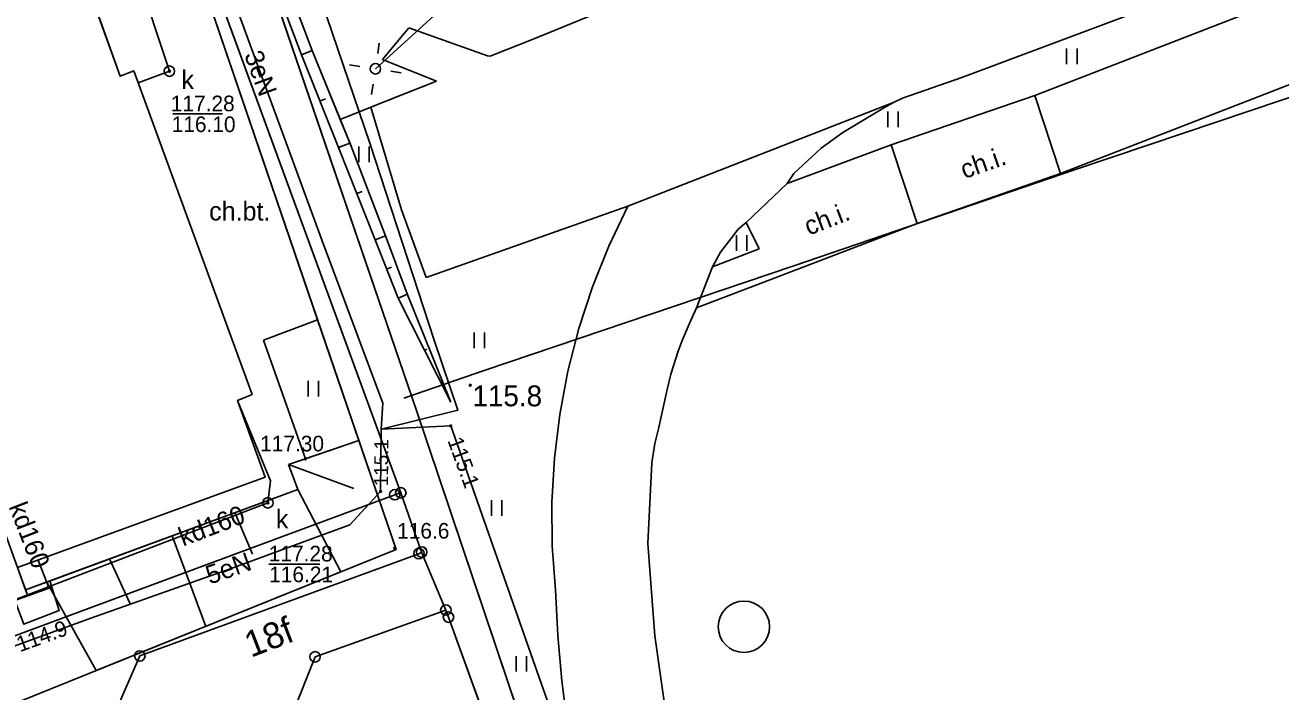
# Model space of a CAD drawing. Extents: x 6434771 to 6436222, y 5663454 to 5664782.
# Drawn here: x 6435283.9 to 6435344.1, y 5664335.3 to 5664367.3 of the extents above; entities that cross this region are included whole.
import ezdxf

# ---------------------------------------------------------------- set-up
doc = ezdxf.new("R2010")
doc.units = 0
for name, color, linetype in [('Warstwa 1', 7, 'Continuous'), ('Warstwa 10', 7, 'Continuous'), ('Warstwa 12', 7, 'Continuous'), ('Warstwa 13', 7, 'Continuous'), ('Warstwa 14', 7, 'Continuous'), ('Warstwa 2', 7, 'Continuous'), ('Warstwa 20', 7, 'Continuous'), ('Warstwa 21', 7, 'Continuous'), ('Warstwa 25', 7, 'Continuous'), ('Warstwa 35', 7, 'Continuous'), ('Warstwa 36', 7, 'Continuous'), ('Warstwa 4', 7, 'Continuous'), ('Warstwa 5', 7, 'Continuous'), ('Warstwa 6', 7, 'Continuous'), ('Warstwa 7', 7, 'Continuous'), ('Warstwa 9', 7, 'Continuous')]:
    doc.layers.add(name, color=color, linetype=linetype)

msp = doc.modelspace()

# ---------------------------------------------------------------- linework, layer by layer
at = {"layer": 'Warstwa 1'}
for p, q in [((6435288.252, 5664382.112), (6435301.901, 5664344.851)), ((6435288.252, 5664382.112), (6435301.9, 5664344.85)), ((6435282.01, 5664337.49), (6435301.61, 5664344.76)), ((6435282.01, 5664337.49), (6435301.61, 5664344.76)), ((6435301.61, 5664344.76), (6435301.9, 5664344.85)), ((6435301.61, 5664344.76), (6435301.9, 5664344.85)), ((6435301.9, 5664344.85), (6435302.9, 5664342.01)), ((6435301.901, 5664344.851), (6435302.896, 5664342.009)), ((6435289.37, 5664337.02), (6435302.77, 5664341.93)), ((6435289.37, 5664337.02), (6435302.77, 5664341.93)), ((6435302.77, 5664341.93), (6435302.9, 5664342.01)), ((6435302.77, 5664341.93), (6435302.9, 5664342.01)), ((6435302.896, 5664342.009), (6435304.062, 5664339.224)), ((6435302.9, 5664342.01), (6435304.062, 5664339.224)), ((6435297.785, 5664336.98), (6435304.062, 5664339.224)), ((6435297.785, 5664336.98), (6435304.062, 5664339.224)), ((6435304.062, 5664339.224), (6435304.188, 5664338.883)), ((6435304.062, 5664339.224), (6435304.188, 5664338.883)), ((6435304.188, 5664338.883), (6435308.059, 5664328.214)), ((6435304.188, 5664338.883), (6435308.059, 5664328.214)), ((6435288.23, 5664334.42), (6435289.37, 5664337.02)), ((6435288.23, 5664334.42), (6435289.37, 5664337.02)), ((6435296.691, 5664334.213), (6435297.785, 5664336.98)), ((6435296.691, 5664334.213), (6435297.785, 5664336.98))]:
    msp.add_line(p, q, dxfattribs=at)
msp.add_lwpolyline([(6435267.62, 5664369.66), (6435285.94, 5664376.33), (6435288.39, 5664369.83), (6435286.85, 5664369.25), (6435288.42, 5664364.85), (6435289.08, 5664365.1), (6435294.76, 5664349.57), (6435294.06, 5664349.29), (6435295.39, 5664345.6), (6435283.5, 5664341.26), (6435280.88, 5664348.5), (6435281.65, 5664348.77), (6435281.21, 5664350), (6435271.58, 5664346.52), (6435269.69, 5664351.8), (6435266.87, 5664350.79), (6435264.89, 5664356.33), (6435275.36, 5664360.16), (6435273.8, 5664364.53), (6435269.99, 5664363.14)], close=True, dxfattribs=at)
msp.add_circle((6435318.367, 5664338.42), 1.233, dxfattribs=at)
at = {"layer": 'Warstwa 10'}
for p, q in [((6435295.303, 5664370.735), (6435297.125, 5664365.879)), ((6435295.836, 5664370.898), (6435297.638, 5664366.082)), ((6435297.125, 5664365.879), (6435297.639, 5664366.079)), ((6435297.125, 5664365.879), (6435298.913, 5664361.425)), ((6435297.638, 5664366.082), (6435299.482, 5664361.57)), ((6435298.019, 5664363.652), (6435298.283, 5664363.756)), ((6435298.913, 5664361.425), (6435299.453, 5664361.641)), ((6435298.913, 5664361.425), (6435300.666, 5664356.998)), ((6435299.482, 5664361.57), (6435301.158, 5664357.189)), ((6435299.79, 5664359.211), (6435300.048, 5664359.313)), ((6435300.666, 5664356.998), (6435301.158, 5664357.189)), ((6435300.666, 5664356.998), (6435301.772, 5664354.186)), ((6435301.158, 5664357.189), (6435302.207, 5664354.403)), ((6435301.219, 5664355.592), (6435301.453, 5664355.689)), ((6435301.772, 5664354.186), (6435302.214, 5664354.385)), ((6435302.207, 5664354.403), (6435304.296, 5664349.2)), ((6435301.772, 5664354.186), (6435304.296, 5664349.2)), ((6435303.034, 5664351.694), (6435303.144, 5664351.743)), ((6435296.51, 5664346.21), (6435299.881, 5664347.364)), ((6435299.881, 5664347.364), (6435301.67, 5664342.13)), ((6435299.881, 5664347.364), (6435301.67, 5664342.13)), ((6435296.51, 5664346.21), (6435299.636, 5664345.059)), ((6435296.51, 5664346.21), (6435296.95, 5664345.01)), ((6435284.905, 5664340.566), (6435296.95, 5664345.01)), ((6435296.95, 5664345.01), (6435299.027, 5664341.063)), ((6435293.939, 5664343.899), (6435294.785, 5664341.91)), ((6435290.928, 5664342.788), (6435292.531, 5664338.442)), ((6435287.269, 5664336.319), (6435301.67, 5664342.13)), ((6435287.916, 5664341.677), (6435288.908, 5664339.529)), ((6435284.905, 5664340.566), (6435287.269, 5664336.319))]:
    msp.add_line(p, q, dxfattribs=at)
for centre in [(6435301.61, 5664344.76), (6435301.9, 5664344.85), (6435301.901, 5664344.851), (6435302.77, 5664341.93), (6435302.896, 5664342.009), (6435302.9, 5664342.01), (6435304.062, 5664339.224), (6435304.062, 5664339.224), (6435304.188, 5664338.883), (6435304.188, 5664338.883), (6435289.37, 5664337.02), (6435297.785, 5664336.98)]:
    msp.add_circle(centre, 0.25, dxfattribs=at)
at = {"layer": 'Warstwa 12'}
for points in [[(6435300.679, 5664365.203), (6435303.486, 5664367.75), (6435312.692, 5664376.505), (6435317.179, 5664378.913), (6435325.155, 5664383.275), (6435330.884, 5664386.476), (6435335.81, 5664387.847), (6435340.535, 5664389.16), (6435349.048, 5664392.131), (6435360.805, 5664396.293), (6435370.984, 5664400.064), (6435380.14, 5664403.66), (6435380.105, 5664406.059)], [(6435302.048, 5664349.39), (6435305.9, 5664350.715), (6435320.768, 5664355.74), (6435334.238, 5664360.357), (6435339.466, 5664362.114), (6435353.531, 5664366.845), (6435364.203, 5664370.523), (6435368.105, 5664371.847), (6435371.795, 5664373.266), (6435378.927, 5664375.922), (6435389.103, 5664379.783), (6435395.552, 5664382.17), (6435396.803, 5664382.678), (6435396.151, 5664384.307), (6435393.113, 5664392.433), (6435391.083, 5664397.571), (6435389.706, 5664401.128), (6435389.506, 5664401.106), (6435385.303, 5664399.61), (6435382.501, 5664398.672), (6435382.143, 5664399.874), (6435380.793, 5664403.214), (6435379.668, 5664405.894)], [(6435289.38, 5664381.5), (6435292.83, 5664371.38), (6435298.13, 5664356.94), (6435301.03, 5664349.15), (6435300.96, 5664347.9)], [(6435300.96, 5664347.9), (6435304.644, 5664348.824), (6435303.507, 5664352.182), (6435300.409, 5664361.634), (6435297.579, 5664369.963), (6435295.78, 5664375.788), (6435295.13, 5664377.665), (6435294.025, 5664381.075)], [(6435300.96, 5664347.9), (6435300.93, 5664344.92), (6435299.45, 5664343.32), (6435293.75, 5664341.22), (6435287.02, 5664338.83), (6435282.61, 5664337.23)], [(6435305.081, 5664294.49), (6435302.711, 5664300.081), (6435302.539, 5664300.651), (6435302.786, 5664301.334), (6435303.028, 5664301.69), (6435303.176, 5664301.769), (6435304.585, 5664302.349), (6435315.911, 5664306.482), (6435318.736, 5664306.476), (6435318.886, 5664306.623), (6435318.919, 5664306.801), (6435318.483, 5664307.756), (6435313.7, 5664321.376), (6435308.343, 5664336.525), (6435304.293, 5664348.06), (6435300.96, 5664347.9)]]:
    msp.add_lwpolyline(points, dxfattribs=at)
at = {"layer": 'Warstwa 13'}
for centre in [(6435305.235, 5664350.012), (6435301.61, 5664342.19)]:
    msp.add_circle(centre, 0.045, dxfattribs=at)
at = {"layer": 'Warstwa 14'}
for p, q in [((6435293.332, 5664363.045), (6435290.958, 5664363.045)), ((6435295.563, 5664341.434), (6435298.009, 5664341.434))]:
    msp.add_line(p, q, dxfattribs=at)
for centre in [(6435290.79, 5664365.09), (6435304.293, 5664348.06), (6435300.93, 5664344.92), (6435295.52, 5664344.37)]:
    msp.add_circle(centre, 0.045, dxfattribs=at)
at = {"layer": 'Warstwa 2'}
for points in [[(6435282.473, 5664334.384), (6435301.67, 5664342.13), (6435288.1, 5664381.83), (6435282.836, 5664380.024)], [(6435302.648, 5664348.803), (6435292.97, 5664377.11)], [(6435328.967, 5664271.142), (6435317.44, 5664303.507), (6435317.745, 5664303.983), (6435302.648, 5664348.803)]]:
    msp.add_lwpolyline(points, dxfattribs=at)
msp.add_circle((6435300.679, 5664365.203), 0.25, dxfattribs=at)
at = {"layer": 'Warstwa 20'}
for p, q in [((6435295.303, 5664370.735), (6435297.125, 5664365.879)), ((6435297.125, 5664365.879), (6435298.913, 5664361.425)), ((6435298.913, 5664361.425), (6435300.666, 5664356.998)), ((6435300.666, 5664356.998), (6435301.772, 5664354.186)), ((6435301.772, 5664354.186), (6435304.296, 5664349.2)), ((6435296.51, 5664346.21), (6435299.881, 5664347.364)), ((6435296.51, 5664346.21), (6435296.95, 5664345.01)), ((6435284.905, 5664340.566), (6435296.95, 5664345.01))]:
    msp.add_line(p, q, dxfattribs=at)
at = {"layer": 'Warstwa 21'}
for p, q in [((6435295.836, 5664370.898), (6435297.638, 5664366.082)), ((6435297.638, 5664366.082), (6435299.482, 5664361.57)), ((6435299.482, 5664361.57), (6435301.158, 5664357.189)), ((6435301.158, 5664357.189), (6435302.207, 5664354.403)), ((6435302.207, 5664354.403), (6435304.296, 5664349.2)), ((6435287.269, 5664336.319), (6435301.67, 5664342.13))]:
    msp.add_line(p, q, dxfattribs=at)
at = {"layer": 'Warstwa 25'}
msp.add_circle((6435297.316, 5664346.486), 0.045, dxfattribs=at)
at = {"layer": 'Warstwa 35'}
msp.add_lwpolyline([(6435264.89, 5664356.33), (6435266.87, 5664350.79), (6435269.69, 5664351.8), (6435271.58, 5664346.52), (6435281.21, 5664350), (6435281.65, 5664348.77), (6435280.88, 5664348.5), (6435283.5, 5664341.26), (6435283.99, 5664339.91), (6435283.37, 5664339.68), (6435282.909, 5664339.512), (6435282.44, 5664339.34), (6435274.2, 5664336.31), (6435274.33, 5664335.99), (6435271.39, 5664334.92), (6435270.94, 5664336.17), (6435269.31, 5664335.67), (6435268.02, 5664339.28), (6435269.62, 5664339.85), (6435263.87, 5664355.93)], close=True, dxfattribs=at)
at = {"layer": 'Warstwa 36'}
for points in [[(6435284.76, 5664340.513), (6435285.05, 5664340.62), (6435285.5, 5664339.21), (6435283.8, 5664338.54), (6435283.37, 5664339.68), (6435283.99, 5664339.91), (6435283.889, 5664340.19)], [(6435283.99, 5664339.91), (6435285.143, 5664340.328), (6435285.05, 5664340.62), (6435283.889, 5664340.19)]]:
    msp.add_lwpolyline(points, close=True, dxfattribs=at)
at = {"layer": 'Warstwa 4'}
for points in [[(6435300.791, 5664365.945), (6435300.865, 5664366.439)], [(6435299.937, 5664365.315), (6435299.443, 5664365.389)], [(6435301.421, 5664365.091), (6435301.915, 5664365.017)], [(6435300.567, 5664364.461), (6435300.493, 5664363.967)]]:
    msp.add_lwpolyline(points, dxfattribs=at)
for centre in [(6435290.79, 5664365.09), (6435295.52, 5664344.37)]:
    msp.add_circle(centre, 0.25, dxfattribs=at)
at = {"layer": 'Warstwa 5'}
for p, q in [((6435292.97, 5664377.11), (6435302.648, 5664348.803)), ((6435295.303, 5664370.735), (6435297.125, 5664365.879)), ((6435295.836, 5664370.898), (6435297.638, 5664366.082)), ((6435308.173, 5664366.586), (6435314.323, 5664369.113)), ((6435328.826, 5664364.784), (6435337.605, 5664368.07)), ((6435332.338, 5664363.924), (6435343.08, 5664368.083)), ((6435301.018, 5664365.65), (6435302.29, 5664367.168)), ((6435302.29, 5664367.168), (6435306.066, 5664365.821)), ((6435306.436, 5664365.9), (6435308.173, 5664366.586)), ((6435297.125, 5664365.879), (6435298.913, 5664361.425)), ((6435297.638, 5664366.082), (6435298.991, 5664362.771)), ((6435306.066, 5664365.821), (6435306.187, 5664365.817)), ((6435306.187, 5664365.817), (6435306.436, 5664365.9)), ((6435333.861, 5664365.428), (6435333.861, 5664366.178)), ((6435334.361, 5664365.428), (6435334.361, 5664366.178)), ((6435301.018, 5664365.65), (6435303.608, 5664364.607)), ((6435325.975, 5664363.794), (6435328.826, 5664364.784)), ((6435302.033, 5664363.981), (6435303.608, 5664364.607)), ((6435300.458, 5664363.354), (6435302.033, 5664363.981)), ((6435325.197, 5664363.398), (6435325.586, 5664363.596)), ((6435325.435, 5664361.56), (6435332.338, 5664363.924)), ((6435325.586, 5664363.596), (6435325.975, 5664363.794)), ((6435298.991, 5664362.771), (6435300.458, 5664363.354)), ((6435298.991, 5664362.771), (6435300.458, 5664363.354)), ((6435300.458, 5664363.354), (6435301.937, 5664358.438)), ((6435323.112, 5664362.143), (6435325.197, 5664363.398)), ((6435325.271, 5664362.402), (6435325.271, 5664363.152)), ((6435325.771, 5664362.402), (6435325.771, 5664363.152)), ((6435298.991, 5664362.771), (6435299.482, 5664361.57)), ((6435322.077, 5664361.397), (6435323.112, 5664362.143)), ((6435298.913, 5664361.425), (6435300.666, 5664356.998)), ((6435299.482, 5664361.57), (6435301.158, 5664357.189)), ((6435299.885, 5664360.72), (6435299.885, 5664361.47)), ((6435300.385, 5664360.72), (6435300.385, 5664361.47)), ((6435320.442, 5664359.7), (6435325.435, 5664361.56)), ((6435320.762, 5664360.179), (6435322.077, 5664361.397)), ((6435320.442, 5664359.7), (6435320.762, 5664360.179)), ((6435303.123, 5664355.178), (6435312.799, 5664358.602)), ((6435311.888, 5664356.697), (6435312.799, 5664358.602)), ((6435301.937, 5664358.438), (6435303.123, 5664355.178)), ((6435317.861, 5664357.188), (6435318.083, 5664357.493)), ((6435318.083, 5664357.493), (6435318.477, 5664357.826)), ((6435318.477, 5664357.826), (6435319.097, 5664356.556)), ((6435300.666, 5664356.998), (6435301.772, 5664354.186)), ((6435301.158, 5664357.189), (6435302.207, 5664354.403)), ((6435317.242, 5664356.407), (6435317.861, 5664357.188)), ((6435318.008, 5664356.461), (6435318.008, 5664357.211)), ((6435318.508, 5664356.461), (6435318.508, 5664357.211)), ((6435311.103, 5664354.737), (6435311.888, 5664356.697)), ((6435316.864, 5664355.69), (6435319.097, 5664356.556)), ((6435316.864, 5664355.69), (6435317.242, 5664356.407)), ((6435302.207, 5664354.403), (6435304.296, 5664349.2)), ((6435310.446, 5664352.73), (6435311.103, 5664354.737)), ((6435301.772, 5664354.186), (6435304.296, 5664349.2)), ((6435295.31, 5664352.18), (6435297.902, 5664353.154)), ((6435297.902, 5664353.154), (6435299.881, 5664347.364)), ((6435309.92, 5664350.685), (6435310.446, 5664352.73)), ((6435295.31, 5664352.18), (6435297.316, 5664346.486)), ((6435305.415, 5664351.792), (6435305.415, 5664352.542)), ((6435305.915, 5664351.792), (6435305.915, 5664352.542)), ((6435297.452, 5664349.477), (6435297.452, 5664350.227)), ((6435297.952, 5664349.477), (6435297.952, 5664350.227)), ((6435309.528, 5664348.61), (6435309.92, 5664350.685)), ((6435302.648, 5664348.803), (6435317.745, 5664303.983)), ((6435309.27, 5664346.514), (6435309.528, 5664348.61)), ((6435297.316, 5664346.486), (6435299.881, 5664347.364)), ((6435309.149, 5664344.406), (6435309.27, 5664346.514)), ((6435306.253, 5664343.745), (6435306.253, 5664344.495)), ((6435306.753, 5664343.745), (6435306.753, 5664344.495)), ((6435309.149, 5664344.406), (6435309.165, 5664342.294)), ((6435309.165, 5664342.294), (6435309.317, 5664340.187)), ((6435309.317, 5664340.187), (6435309.431, 5664338.007)), ((6435309.431, 5664338.007), (6435309.625, 5664335.832)), ((6435307.438, 5664336.268), (6435307.438, 5664337.018)), ((6435307.938, 5664336.268), (6435307.938, 5664337.018)), ((6435309.625, 5664335.832), (6435309.901, 5664333.667))]:
    msp.add_line(p, q, dxfattribs=at)
at = {"layer": 'Warstwa 6'}
msp.add_lwpolyline([(6435327.723, 5664423.322), (6435319.733, 5664392.043), (6435306.509, 5664388.452), (6435300.533, 5664386.274), (6435288.252, 5664382.112), (6435301.901, 5664344.851), (6435302.896, 5664342.009), (6435304.062, 5664339.224), (6435304.188, 5664338.883), (6435308.059, 5664328.214), (6435308.212, 5664327.642), (6435312.558, 5664315.718), (6435328.967, 5664271.142), (6435453.294, 5664326.245), (6435419.247, 5664420.734)], dxfattribs=at)
for points in [[(6435288.252, 5664382.112), (6435268.434, 5664374.961), (6435251.114, 5664368.39), (6435250.884, 5664368.362), (6435244.639, 5664366.378), (6435224.331, 5664359.953), (6435224.781, 5664359.157), (6435238.32, 5664321.48), (6435264.52, 5664331.07), (6435264.85, 5664331.09), (6435282.011, 5664337.491), (6435301.61, 5664344.76), (6435301.9, 5664344.85)], [(6435238.32, 5664321.48), (6435239.35, 5664318.67), (6435251.33, 5664323.06), (6435256.85, 5664325.15), (6435282.12, 5664334.4), (6435283.04, 5664334.55), (6435283.81, 5664332.65), (6435288.42, 5664320.34), (6435292.71, 5664321.95), (6435292.62, 5664322.47), (6435288.23, 5664334.42), (6435289.37, 5664337.02), (6435302.77, 5664341.93), (6435302.9, 5664342.01), (6435301.9, 5664344.85), (6435301.61, 5664344.76), (6435282.011, 5664337.491), (6435264.85, 5664331.09), (6435264.52, 5664331.07)], [(6435292.62, 5664322.47), (6435300.033, 5664325.291), (6435296.691, 5664334.213), (6435297.785, 5664336.98), (6435304.062, 5664339.224), (6435302.9, 5664342.01), (6435302.77, 5664341.93), (6435289.37, 5664337.02), (6435288.23, 5664334.42)], [(6435300.033, 5664325.291), (6435308.059, 5664328.214), (6435304.188, 5664338.883), (6435304.062, 5664339.224), (6435297.785, 5664336.98), (6435296.691, 5664334.213)]]:
    msp.add_lwpolyline(points, close=True, dxfattribs=at)
for centre in [(6435290.79, 5664365.09), (6435295.52, 5664344.37)]:
    msp.add_circle(centre, 0.045, dxfattribs=at)
at = {"layer": 'Warstwa 7'}
for p, q in [((6435333.57, 5664360.174), (6435346.336, 5664365.137)), ((6435326.682, 5664357.77), (6435333.57, 5664360.174)), ((6435319.874, 5664355.167), (6435326.682, 5664357.77)), ((6435316.098, 5664353.729), (6435319.874, 5664355.167)), ((6435315.748, 5664352.946), (6435316.098, 5664353.729)), ((6435315.412, 5664352.156), (6435315.748, 5664352.946)), ((6435315.212, 5664351.652), (6435315.412, 5664352.156)), ((6435314.863, 5664350.548), (6435315.212, 5664351.652)), ((6435314.679, 5664349.817), (6435314.863, 5664350.548)), ((6435314.264, 5664347.919), (6435314.679, 5664349.817)), ((6435314.101, 5664347.212), (6435314.264, 5664347.919)), ((6435313.957, 5664346.296), (6435314.101, 5664347.212)), ((6435313.765, 5664342.415), (6435313.957, 5664346.296)), ((6435313.765, 5664342.415), (6435314.092, 5664337.979)), ((6435314.092, 5664337.979), (6435315.122, 5664330.711))]:
    msp.add_line(p, q, dxfattribs=at)
for points in [[(6435289.29, 5664364.53), (6435290.79, 5664365.09), (6435289.24, 5664369.78), (6435286.63, 5664377.71), (6435285.37, 5664377.23), (6435282.791, 5664376.254)], [(6435294.09, 5664349.207), (6435295.65, 5664345.43), (6435295.52, 5664344.37), (6435284.99, 5664340.34), (6435282.344, 5664339.326)], [(6435284.99, 5664340.34), (6435284.493, 5664341.622)]]:
    msp.add_lwpolyline(points, dxfattribs=at)
at = {"layer": 'Warstwa 9'}
for p, q in [((6435289.448, 5664377.888), (6435297.902, 5664353.154)), ((6435286.85, 5664369.25), (6435288.42, 5664364.85)), ((6435308.173, 5664366.586), (6435314.323, 5664369.113)), ((6435328.826, 5664364.784), (6435337.605, 5664368.07)), ((6435332.338, 5664363.924), (6435343.08, 5664368.083)), ((6435301.018, 5664365.65), (6435302.29, 5664367.168)), ((6435302.29, 5664367.168), (6435306.066, 5664365.821)), ((6435306.436, 5664365.9), (6435308.173, 5664366.586)), ((6435306.066, 5664365.821), (6435306.187, 5664365.817)), ((6435306.187, 5664365.817), (6435306.436, 5664365.9)), ((6435301.018, 5664365.65), (6435303.608, 5664364.607)), ((6435288.42, 5664364.85), (6435289.08, 5664365.1)), ((6435289.08, 5664365.1), (6435294.76, 5664349.57)), ((6435325.975, 5664363.794), (6435328.826, 5664364.784)), ((6435333.57, 5664360.174), (6435346.336, 5664365.137)), ((6435300.458, 5664363.354), (6435303.608, 5664364.607)), ((6435312.799, 5664358.602), (6435325.586, 5664363.596)), ((6435312.799, 5664358.602), (6435325.586, 5664363.596)), ((6435325.197, 5664363.398), (6435325.586, 5664363.596)), ((6435325.435, 5664361.56), (6435332.338, 5664363.924)), ((6435325.586, 5664363.596), (6435325.975, 5664363.794)), ((6435332.338, 5664363.924), (6435333.57, 5664360.174)), ((6435332.338, 5664363.924), (6435333.57, 5664360.174)), ((6435300.458, 5664363.354), (6435301.937, 5664358.438)), ((6435323.112, 5664362.143), (6435325.197, 5664363.398)), ((6435322.077, 5664361.397), (6435323.112, 5664362.143)), ((6435320.442, 5664359.7), (6435325.435, 5664361.56)), ((6435320.762, 5664360.179), (6435322.077, 5664361.397)), ((6435325.435, 5664361.56), (6435326.682, 5664357.77)), ((6435325.435, 5664361.56), (6435326.682, 5664357.77)), ((6435320.442, 5664359.7), (6435320.762, 5664360.179)), ((6435326.682, 5664357.77), (6435333.57, 5664360.174)), ((6435318.477, 5664357.826), (6435320.442, 5664359.7)), ((6435318.477, 5664357.826), (6435320.442, 5664359.7)), ((6435303.123, 5664355.178), (6435312.799, 5664358.602)), ((6435311.888, 5664356.697), (6435312.799, 5664358.602)), ((6435301.937, 5664358.438), (6435303.123, 5664355.178)), ((6435317.861, 5664357.188), (6435318.083, 5664357.493)), ((6435318.083, 5664357.493), (6435318.477, 5664357.826)), ((6435318.477, 5664357.826), (6435319.097, 5664356.556)), ((6435319.874, 5664355.167), (6435326.682, 5664357.77)), ((6435317.242, 5664356.407), (6435317.861, 5664357.188)), ((6435311.103, 5664354.737), (6435311.888, 5664356.697)), ((6435316.864, 5664355.69), (6435319.097, 5664356.556)), ((6435316.864, 5664355.69), (6435317.242, 5664356.407)), ((6435316.098, 5664353.729), (6435316.864, 5664355.69)), ((6435316.098, 5664353.729), (6435316.864, 5664355.69)), ((6435316.098, 5664353.729), (6435319.874, 5664355.167)), ((6435310.446, 5664352.73), (6435311.103, 5664354.737)), ((6435315.748, 5664352.946), (6435316.098, 5664353.729)), ((6435295.31, 5664352.18), (6435297.902, 5664353.154)), ((6435309.92, 5664350.685), (6435310.446, 5664352.73)), ((6435315.412, 5664352.156), (6435315.748, 5664352.946)), ((6435295.31, 5664352.18), (6435297.316, 5664346.486)), ((6435315.212, 5664351.652), (6435315.412, 5664352.156)), ((6435314.863, 5664350.548), (6435315.212, 5664351.652)), ((6435309.528, 5664348.61), (6435309.92, 5664350.685)), ((6435314.679, 5664349.817), (6435314.863, 5664350.548)), ((6435294.06, 5664349.29), (6435294.76, 5664349.57)), ((6435314.264, 5664347.919), (6435314.679, 5664349.817)), ((6435294.06, 5664349.29), (6435295.39, 5664345.6)), ((6435309.27, 5664346.514), (6435309.528, 5664348.61)), ((6435314.101, 5664347.212), (6435314.264, 5664347.919)), ((6435313.957, 5664346.296), (6435314.101, 5664347.212)), ((6435296.51, 5664346.21), (6435297.316, 5664346.486)), ((6435296.51, 5664346.21), (6435296.95, 5664345.01)), ((6435309.149, 5664344.406), (6435309.27, 5664346.514)), ((6435313.765, 5664342.415), (6435313.957, 5664346.296)), ((6435283.5, 5664341.26), (6435295.39, 5664345.6)), ((6435285.05, 5664340.62), (6435296.95, 5664345.01)), ((6435309.149, 5664344.406), (6435309.165, 5664342.294)), ((6435313.765, 5664342.415), (6435314.092, 5664337.979)), ((6435309.165, 5664342.294), (6435309.317, 5664340.187)), ((6435283.5, 5664341.26), (6435283.889, 5664340.19)), ((6435283.889, 5664340.19), (6435285.05, 5664340.62)), ((6435309.317, 5664340.187), (6435309.431, 5664338.007)), ((6435309.431, 5664338.007), (6435309.625, 5664335.832)), ((6435314.092, 5664337.979), (6435315.122, 5664330.711)), ((6435309.625, 5664335.832), (6435309.901, 5664333.667))]:
    msp.add_line(p, q, dxfattribs=at)

# ---------------------------------------------------------------- texts
at = {"layer": 'Warstwa 13'}
for s, rotation, p in [('3eN', 290.15729, (6435294.371, 5664365.875)), ('5eN', 19.54932, (6435292.731, 5664340.44))]:
    msp.add_text(s, height=0.9, rotation=rotation, dxfattribs=at).set_placement(p)
for s, height, p in [('115.8', 1, (6435305.335, 5664349.004)), ('116.6', 0.75, (6435301.722, 5664342.653))]:
    msp.add_text(s, height=height, dxfattribs=at).set_placement(p)
at = {"layer": 'Warstwa 14'}
for s, p in [('116.10', (6435290.898, 5664362.165)), ('116.21', (6435295.579, 5664340.559))]:
    msp.add_text(s, height=0.75, dxfattribs=at).set_placement(p)
for s, height, rotation, p in [('115.1', 0.675, 89.42152, (6435301.284, 5664345.167)), ('115.1', 0.75, 290.08853, (6435304.129, 5664347.364)), ('114.9', 0.75, 19.93893, (6435283.616, 5664337.197)), ('18f', 1.25, 21.10204, (6435294.702, 5664336.929))]:
    msp.add_text(s, height=height, rotation=rotation, dxfattribs=at).set_placement(p)
at = {"layer": 'Warstwa 25'}
msp.add_text('117.30', height=0.75, dxfattribs=at).set_placement((6435295.145, 5664346.84))
at = {"layer": 'Warstwa 5'}
for p in [(6435291.368, 5664364.226), (6435295.899, 5664343.142)]:
    msp.add_text('k', height=0.9, dxfattribs=at).set_placement(p)
at = {"layer": 'Warstwa 6'}
for p in [(6435290.858, 5664363.165), (6435295.559, 5664341.559)]:
    msp.add_text('117.28', height=0.75, dxfattribs=at).set_placement(p)
at = {"layer": 'Warstwa 7'}
for rotation, p in [(291.18861, (6435283.062, 5664344.191)), (20.94161, (6435291.445, 5664342.269))]:
    msp.add_text('kd160', height=0.9, rotation=rotation, dxfattribs=at).set_placement(p)
at = {"layer": 'Warstwa 9'}
for rotation, p in [(19.23992, (6435328.953, 5664359.909)), (20.92442, (6435321.478, 5664357.191))]:
    msp.add_text('ch.i.', height=0.9, rotation=rotation, dxfattribs=at).set_placement(p)
msp.add_text('ch.bt.', height=0.9, dxfattribs=at).set_placement((6435292.697, 5664357.921))

doc.saveas('drawing.dxf')
